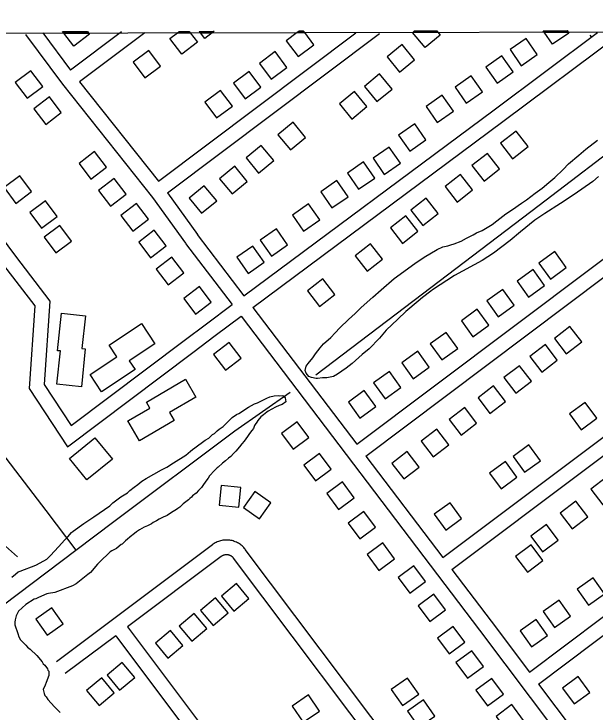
# Model space of a CAD drawing. Extents: x 3329297 to 3367176, y 649250 to 674653.
# Drawn here: x 3344283 to 3345468, y 671453 to 672876 of the extents above; entities that cross this region are included whole.
import ezdxf

# ---------------------------------------------------------------- set-up
doc = ezdxf.new("R2010")
doc.units = 0
for name, color, linetype in [('V-BLDG-OTLN', 7, 'Continuous'), ('V-GRID-FRAM', 7, 'Continuous'), ('V-ROAD-CNTR', 7, 'Continuous'), ('V-SITE-VEGE', 7, 'Continuous'), ('V-TOPO-SHOR', 7, 'Continuous')]:
    doc.layers.add(name, color=color, linetype=linetype)

msp = doc.modelspace()

# ---------------------------------------------------------------- linework, layer by layer
at = {"layer": 'V-BLDG-OTLN'}
for p, q in [((3344382.1, 672840), (3344432.7, 672840.1)), ((3344384.4, 672837), (3344382.1, 672840)), ((3344432.7, 672840.1), (3344435, 672837.1)), ((3344616.2, 672837.5), (3344620.2, 672840.4)), ((3344620.2, 672840.4), (3344640.4, 672840.5)), ((3344640.4, 672840.5), (3344642.6, 672837.5)), ((3344660.9, 672840.5), (3344691.3, 672840.6)), ((3344663.1, 672837.6), (3344660.9, 672840.5)), ((3344691.3, 672840.6), (3344687.4, 672837.6)), ((3344864.7, 672840.9), (3344860.7, 672837.9)), ((3344873.6, 672840.9), (3344864.7, 672840.9)), ((3344875.8, 672838), (3344873.6, 672840.9)), ((3345096.1, 672838.4), (3345099.7, 672841.4)), ((3345099.7, 672841.4), (3345145, 672841.4)), ((3345145, 672841.4), (3345147.4, 672838.5)), ((3345362.1, 672841.8), (3345410.8, 672841.9)), ((3345364.2, 672838.9), (3345362.1, 672841.8)), ((3345410.8, 672841.9), (3345412.9, 672839)), ((3344435, 672837.1), (3344384.4, 672837)), ((3344384.4, 672837), (3344435, 672837.1)), ((3344405.2, 672810.3), (3344384.4, 672837)), ((3344436.8, 672834.9), (3344405.2, 672810.3)), ((3344435, 672837.1), (3344436.8, 672834.9)), ((3344601.1, 672826.1), (3344616.2, 672837.5)), ((3344625.2, 672794.2), (3344601.1, 672826.1)), ((3344642.6, 672837.5), (3344616.2, 672837.5)), ((3344616.2, 672837.5), (3344642.6, 672837.5)), ((3344642.6, 672837.5), (3344657.2, 672818.2)), ((3344687.4, 672837.6), (3344663.1, 672837.6)), ((3344663.1, 672837.6), (3344687.4, 672837.6)), ((3344671.9, 672825.9), (3344663.1, 672837.6)), ((3344687.4, 672837.6), (3344671.9, 672825.9)), ((3344860.7, 672837.9), (3344838.3, 672821.3)), ((3344860.7, 672837.9), (3344875.8, 672838)), ((3344875.8, 672838), (3344860.7, 672837.9)), ((3344894.3, 672813.1), (3344875.8, 672838)), ((3345095.8, 672838.2), (3345096.1, 672838.4)), ((3345121.2, 672807.3), (3345095.8, 672838.2)), ((3345147.4, 672838.5), (3345096.1, 672838.4)), ((3345096.1, 672838.4), (3345147.4, 672838.5)), ((3345152.1, 672832.7), (3345121.2, 672807.3)), ((3345147.4, 672838.5), (3345152.1, 672832.7)), ((3345412.9, 672839), (3345364.2, 672838.9)), ((3345364.2, 672838.9), (3345412.9, 672839)), ((3345381.5, 672814.1), (3345364.2, 672838.9)), ((3345414.3, 672837), (3345381.5, 672814.1)), ((3345412.9, 672839), (3345414.3, 672837)), ((3344657.2, 672818.2), (3344625.2, 672794.2)), ((3344838.3, 672821.3), (3344862.3, 672789.2)), ((3344862.3, 672789.2), (3344894.3, 672813.1))]:
    msp.add_line(p, q, dxfattribs=at)
for points in [[(3345317.4, 672770.5), (3345350.2, 672793.4), (3345327.3, 672826.2), (3345294.5, 672803.3)], [(3345074.7, 672813.6), (3345043.8, 672788.2), (3345069.2, 672757.3), (3345100.1, 672782.7)], [(3344557.7, 672801.7), (3344525.8, 672777.6), (3344549.8, 672745.7), (3344581.8, 672769.8)], [(3344807.5, 672743.1), (3344839.6, 672767), (3344815.7, 672799.1), (3344783.6, 672775.2)], [(3345268.1, 672734.8), (3345300.9, 672757.7), (3345278, 672790.5), (3345245.2, 672767.6)], [(3344341.7, 672728.2), (3344317.5, 672760.1), (3344285.7, 672735.9), (3344309.9, 672704)], [(3344754.4, 672702.7), (3344786.4, 672726.7), (3344762.5, 672758.7), (3344730.4, 672734.8)], [(3345028.5, 672753.6), (3344997.6, 672728.2), (3345023, 672697.3), (3345053.9, 672722.7)], [(3345205.3, 672694.2), (3345238.1, 672717.1), (3345215.2, 672749.9), (3345182.4, 672727)], [(3344696.3, 672663.9), (3344728.4, 672687.8), (3344704.5, 672719.9), (3344672.4, 672696)], [(3344977.5, 672717.9), (3344946.6, 672692.5), (3344972, 672661.6), (3345002.9, 672687)], [(3344379.5, 672675), (3344355.3, 672706.9), (3344323.5, 672682.7), (3344347.7, 672650.8)], [(3345146.2, 672654.8), (3345179, 672677.7), (3345156.1, 672710.5), (3345123.3, 672687.6)], [(3344852.1, 672655), (3344821.2, 672629.6), (3344846.6, 672598.7), (3344877.5, 672624.1)], [(3345090.3, 672596.1), (3345123.1, 672619), (3345100.2, 672651.8), (3345067.4, 672628.9)], [(3345306.8, 672637), (3345275.3, 672612.4), (3345299.9, 672580.9), (3345331.4, 672605.5)], [(3344787.2, 672607.8), (3344756.3, 672582.4), (3344781.7, 672551.5), (3344812.6, 672576.9)], [(3345038.1, 672548.9), (3345070.9, 672571.8), (3345048, 672604.6), (3345015.2, 672581.7)], [(3344471.8, 672563.6), (3344447.5, 672595.4), (3344415.7, 672571.2), (3344439.9, 672539.4)], [(3345248.5, 672591.4), (3345217, 672566.8), (3345241.6, 672535.3), (3345273.1, 672559.9)], [(3344985.9, 672518.6), (3345018.6, 672541.5), (3344995.7, 672574.3), (3344962.9, 672551.4)], [(3344733.2, 672565.4), (3344702.3, 672540), (3344727.7, 672509.1), (3344758.6, 672534.5)], [(3344263.1, 672521.8), (3344287.1, 672489.8), (3344319.1, 672513.8), (3344295.1, 672545.8)], [(3344511.6, 672508.4), (3344487.4, 672540.2), (3344455.5, 672516), (3344479.7, 672484.2)], [(3345193.6, 672548.6), (3345162.1, 672523.9), (3345186.7, 672492.4), (3345218.2, 672517.1)], [(3344931.5, 672480.4), (3344964.3, 672503.3), (3344941.4, 672536.1), (3344908.6, 672513.2)], [(3344671, 672525.8), (3344640.1, 672500.4), (3344665.5, 672469.5), (3344696.4, 672494.9)], [(3345123.5, 672500.7), (3345092, 672476.1), (3345116.7, 672444.6), (3345148.2, 672469.2)], [(3344315.2, 672471), (3344339.2, 672439), (3344371.2, 672463), (3344347.2, 672495)], [(3344557.2, 672457.4), (3344533, 672489.2), (3344501.2, 672465), (3344525.4, 672433.2)], [(3344873.7, 672433), (3344906.5, 672455.9), (3344883.6, 672488.7), (3344850.8, 672465.8)], [(3345082.2, 672464.3), (3345050.7, 672439.7), (3345075.3, 672408.2), (3345106.8, 672432.8)], [(3344344.4, 672420.9), (3344368.4, 672388.9), (3344400.4, 672412.9), (3344376.4, 672444.9)], [(3344593.3, 672403.2), (3344569.1, 672435), (3344537.3, 672410.8), (3344561.5, 672379)], [(3344808.2, 672382.2), (3344841, 672405.1), (3344818.1, 672437.9), (3344785.3, 672415)], [(3344760.3, 672347), (3344793.1, 672369.9), (3344770.2, 672402.7), (3344737.4, 672379.8)], [(3345010.1, 672407.5), (3344978.6, 672382.9), (3345003.3, 672351.4), (3345034.8, 672376)], [(3345376.8, 672335.6), (3345409.2, 672359), (3345385.8, 672391.4), (3345353.4, 672368)], [(3344629.1, 672348), (3344604.9, 672379.8), (3344573.1, 672355.6), (3344597.3, 672323.8)], [(3345332.4, 672298.9), (3345364.8, 672322.3), (3345341.4, 672354.7), (3345308.9, 672331.3)], [(3344912.9, 672335.8), (3344881.4, 672311.2), (3344906, 672279.6), (3344937.5, 672304.3)], [(3344653.2, 672264), (3344685.2, 672288.1), (3344661.1, 672320.1), (3344629.2, 672296)], [(3345270.6, 672258.5), (3345303, 672282), (3345279.6, 672314.4), (3345247.1, 672290.9)], [(3345218.8, 672218), (3345251.2, 672241.4), (3345227.7, 672273.8), (3345195.3, 672250.4)], [(3344370.4, 672120.9), (3344377.6, 672188.9), (3344372, 672189.5), (3344380, 672265.7), (3344428.6, 672260.6), (3344421.7, 672194.1), (3344428.5, 672193.3), (3344420.4, 672115.6)], [(3344570.2, 672203.5), (3344518.2, 672169), (3344530.3, 672150.9), (3344461.7, 672105.3), (3344438.2, 672140.6), (3344493, 672177), (3344477.1, 672200.9), (3344542.9, 672244.6)], [(3345416.8, 672238.9), (3345385, 672214.6), (3345409.3, 672182.9), (3345441.1, 672207.2)], [(3345155.4, 672170.7), (3345187.8, 672194.1), (3345164.3, 672226.5), (3345131.9, 672203.1)], [(3344721.7, 672206.1), (3344689.9, 672181.8), (3344714.2, 672150), (3344746, 672174.3)], [(3345366.7, 672202), (3345335, 672177.7), (3345359.3, 672145.9), (3345391, 672170.2)], [(3345097.3, 672132.4), (3345129.7, 672155.9), (3345106.3, 672188.3), (3345073.9, 672164.9)], [(3345314, 672158.9), (3345282.2, 672134.6), (3345306.6, 672102.8), (3345338.3, 672127.1)], [(3345039.7, 672091.3), (3345072.2, 672114.7), (3345048.7, 672147.1), (3345016.3, 672123.7)], [(3344516.8, 672047.1), (3344560.4, 672072.6), (3344553.4, 672084.6), (3344633, 672131.1), (3344654.2, 672094.9), (3344600.4, 672063.5), (3344610, 672047), (3344539.2, 672005.7), (3344515.4, 672046.4)], [(3345261.1, 672117.7), (3345229.3, 672093.4), (3345253.6, 672061.7), (3345285.4, 672086)], [(3344988.3, 672052.1), (3345020.7, 672075.6), (3344997.3, 672108), (3344964.9, 672084.5)], [(3345202.1, 672073.5), (3345170.3, 672049.2), (3345194.6, 672017.4), (3345226.4, 672041.7)], [(3345439.3, 672028.2), (3345471.6, 672051.7), (3345448.1, 672084), (3345415.8, 672060.5)], [(3344884.3, 672012.5), (3344860.5, 672044.6), (3344828.3, 672020.8), (3344852.2, 671988.7)], [(3345145.2, 672029.5), (3345113.4, 672005.2), (3345137.8, 671973.4), (3345169.5, 671997.8)], [(3344396, 671969.6), (3344448, 672012.1), (3344483.7, 671968.4), (3344431.8, 671925.9)], [(3345324.3, 671941.6), (3345356.6, 671965.1), (3345333.1, 671997.4), (3345300.7, 671973.9)], [(3344930.1, 671947.7), (3344906.3, 671979.8), (3344874.1, 671956), (3344898, 671923.8)], [(3345085.1, 671984.1), (3345053.3, 671959.7), (3345077.7, 671928), (3345109.4, 671952.3)], [(3345276.2, 671907.8), (3345308.5, 671931.3), (3345285, 671963.6), (3345252.7, 671940.1)], [(3345491.3, 671931.3), (3345459.5, 671907.1), (3345483.7, 671875.3), (3345515.5, 671899.5)], [(3344705.6, 671914.4), (3344701.6, 671874.6), (3344741.4, 671870.6), (3344745.4, 671910.4)], [(3344976.7, 671889.7), (3344952.9, 671921.8), (3344920.7, 671898), (3344944.6, 671865.8)], [(3344784, 671846.7), (3344806.7, 671879.6), (3344773.9, 671902.4), (3344751.1, 671869.5)], [(3345163.5, 671823.6), (3345195.9, 671847.2), (3345172.3, 671879.5), (3345140, 671856)], [(3345428.7, 671882.7), (3345396.8, 671858.5), (3345421, 671826.6), (3345452.9, 671850.8)], [(3345020.3, 671829.7), (3344996.5, 671861.8), (3344964.4, 671838), (3344988.2, 671805.9)], [(3345368.8, 671835.3), (3345336.9, 671811.1), (3345361.1, 671779.3), (3345393, 671803.5)], [(3345059.2, 671765.3), (3345035.4, 671797.5), (3345003.2, 671773.7), (3345027.1, 671741.5)], [(3345337.5, 671793.8), (3345305.7, 671769.6), (3345329.9, 671737.7), (3345361.7, 671761.9)], [(3345122.4, 671718.6), (3345098.6, 671750.8), (3345066.4, 671727), (3345090.3, 671694.8)], [(3345454.6, 671670.9), (3345487.2, 671694.1), (3345464, 671726.7), (3345431.4, 671703.5)], [(3344705.9, 671689.1), (3344731.5, 671658.4), (3344762.2, 671684), (3344736.6, 671714.7)], [(3345163.3, 671661), (3345139.5, 671693.1), (3345107.4, 671669.3), (3345131.2, 671637.1)], [(3344663.5, 671660.1), (3344689.1, 671629.4), (3344719.8, 671655), (3344694.2, 671685.7)], [(3345385.3, 671625.3), (3345417.9, 671648.5), (3345394.7, 671681.1), (3345362.1, 671657.9)], [(3344327.4, 671641.9), (3344350.8, 671609.4), (3344383.3, 671632.7), (3344359.9, 671665.2)], [(3344620.1, 671628.1), (3344645.7, 671597.4), (3344676.4, 671623), (3344650.8, 671653.8)], [(3345338.2, 671585.6), (3345370.8, 671608.8), (3345347.6, 671641.4), (3345315, 671618.2)], [(3344571.3, 671593.4), (3344597, 671562.7), (3344627.7, 671588.4), (3344602, 671619.1)], [(3345202.4, 671595.2), (3345178.5, 671627.4), (3345146.4, 671603.5), (3345170.2, 671571.4)], [(3345240.2, 671545.7), (3345216.4, 671577.8), (3345184.2, 671554), (3345208.1, 671521.9)], [(3344472.8, 671528.1), (3344498.5, 671497.4), (3344529.2, 671523.1), (3344503.5, 671553.8)], [(3344431.2, 671496.8), (3344456.9, 671466.1), (3344487.6, 671491.7), (3344461.9, 671522.4)], [(3345075.5, 671466), (3345108.3, 671489), (3345085.3, 671521.7), (3345052.5, 671498.7)], [(3345281.1, 671489.1), (3345257.2, 671521.2), (3345225.1, 671497.4), (3345248.9, 671465.3)], [(3345433.7, 671525.2), (3345401.5, 671501.5), (3345425.1, 671469.3), (3345457.4, 671492.9)], [(3344873, 671432), (3344906, 671454.6), (3344883.4, 671487.6), (3344850.4, 671465)], [(3345108.4, 671421.7), (3345141.1, 671444.7), (3345118.1, 671477.4), (3345085.4, 671454.4)], [(3345321.9, 671435.7), (3345298.1, 671467.9), (3345266, 671444), (3345289.8, 671411.9)]]:
    msp.add_lwpolyline(points, close=True, dxfattribs=at)
at = {"layer": 'V-GRID-FRAM'}
msp.add_lwpolyline([(3333403.5, 672816.3), (3364945.5, 672875.9), (3364987.9, 654691.7), (3333429.9, 654632), (3333403.5, 672816.3)], dxfattribs=at)
at = {"layer": 'V-ROAD-CNTR'}
for points in [[(3344502.5, 672839.4), (3344398.3, 672761.2)], [(3344982.1, 671998.6), (3346107.2, 672843.6)], [(3343918.7, 672830.3), (3344124.5, 672548.5), (3344261.9, 672363.9), (3344325.4, 672281.1), (3344314, 672112.5), (3344392, 671993.5), (3344648, 672186), (3344693.5, 672220.5)], [(3343953.2, 672834), (3344148.6, 672566.3), (3344285.9, 672381.9), (3344356.1, 672290.4), (3344344.6, 672120.5), (3344399.5, 672036.7), (3344629.9, 672210), (3344675.4, 672244.4)], [(3344306.7, 672834.3), (3344382.3, 672732.5), (3344565.7, 672501.7), (3344632.7, 672408.6)], [(3344341.7, 672837.5), (3344398.3, 672761.2)], [(3344549.7, 672837.4), (3344416.7, 672737.4)], [(3344577.5, 672535.1), (3344980.3, 672837.5)], [(3344595.8, 672511.3), (3345028.3, 672836)], [(3344752, 672301.3), (3345262.3, 672680.4), (3345472.7, 672838)], [(3344770.1, 672277.4), (3345280.2, 672656.4), (3345518.7, 672835)], [(3345460.9, 672829.1), (3345458, 672833)], [(3345352.6, 671509.9), (3346992.9, 672744.6)], [(3344416.7, 672737.4), (3344577.5, 672535.1)], [(3345000.2, 671974.7), (3345820.3, 672590.7)], [(3344595.8, 672511.3), (3344657, 672426.2)], [(3344656.8, 672426.5), (3344752, 672301.3)], [(3344632.9, 672408.3), (3344727.9, 672283.4)], [(3345157.8, 671767.6), (3345975.6, 672381.2)], [(3345175.9, 671743.7), (3345993.5, 672357.1)], [(3344675.5, 672244.5), (3344727.9, 672283.4)], [(3344770.1, 672277.4), (3344982.1, 671998.6)], [(3344693.4, 672220.4), (3344746, 672259.5)], [(3344746, 672259.5), (3345232.5, 671619.7), (3345542.5, 671207.6)], [(3345334.6, 671533.9), (3346149.1, 672147)], [(3344290, 671769), (3344234.3, 671818.4), (3344187, 671880.2), (3344072.7, 672032.1), (3344028.2, 672056.4)], [(3345000.2, 671974.7), (3345157.8, 671767.6)], [(3344754.6, 671784.6), (3344753.3, 671786.2), (3344751.8, 671788), (3344750.1, 671789.7), (3344748.4, 671791.3), (3344746.6, 671792.8), (3344744.7, 671794.3), (3344742.8, 671795.6), (3344740.8, 671796.9), (3344738.7, 671798), (3344736.6, 671799.1), (3344734.4, 671800), (3344732.2, 671800.8), (3344730, 671801.6), (3344727.7, 671802.2), (3344725.4, 671802.7), (3344723, 671803.1), (3344720.7, 671803.3), (3344718.3, 671803.5), (3344716, 671803.5), (3344713.6, 671803.4), (3344711.3, 671803.2), (3344708.9, 671802.9), (3344706.6, 671802.5), (3344704.3, 671801.9), (3344702, 671801.3), (3344699.8, 671800.5), (3344697.6, 671799.7), (3344695.4, 671798.7), (3344693.3, 671797.6), (3344691.3, 671796.4), (3344689.3, 671795.1), (3344687.9, 671794.1)], [(3344687.6, 671793.9), (3344369.6, 671555.1)], [(3344731, 671766), (3344730.3, 671767), (3344729.7, 671767.7), (3344729.1, 671768.3), (3344728.4, 671768.9), (3344727.7, 671769.5), (3344727, 671770), (3344726.3, 671770.5), (3344725.6, 671771), (3344724.8, 671771.4), (3344724, 671771.8), (3344723.2, 671772.2), (3344722.4, 671772.5), (3344721.5, 671772.8), (3344720.7, 671773), (3344719.8, 671773.2), (3344718.9, 671773.3), (3344718, 671773.4), (3344717.2, 671773.5), (3344716.3, 671773.5), (3344715.4, 671773.5), (3344714.5, 671773.4), (3344713.6, 671773.3), (3344712.7, 671773.1), (3344711.9, 671772.9), (3344711, 671772.7), (3344710.2, 671772.4), (3344709.4, 671772.1), (3344708.6, 671771.7), (3344707.8, 671771.3), (3344707, 671770.8), (3344706.3, 671770.3), (3344705.4, 671769.7)], [(3345316.6, 671037.3), (3344754.8, 671784.4)], [(3344705.6, 671769.9), (3344514.6, 671626.5)], [(3345087.4, 671292.1), (3344730.8, 671766.3)], [(3345175.9, 671743.7), (3345256.4, 671637.8), (3345334.6, 671533.9)], [(3344514.6, 671626.5), (3344871.2, 671151.1)], [(3344490.6, 671608.4), (3344387.6, 671531.1)], [(3344490.6, 671608.4), (3344847.2, 671133.1)], [(3345352.6, 671509.9), (3345566.5, 671225.7)]]:
    msp.add_lwpolyline(points, dxfattribs=at)
at = {"layer": 'V-SITE-VEGE'}
for p, q in [((3345449, 672600.1), (3345473, 672618.4)), ((3345435, 672588.1), (3345449, 672600.1)), ((3345414.1, 672570.4), (3345435, 672588.1)), ((3345403, 672559.1), (3345414.1, 672570.4)), ((3345385.6, 672542.8), (3345403, 672559.1)), ((3345373.4, 672532.1), (3345385.6, 672542.8)), ((3345475.3, 672544.5), (3345463.6, 672534.4)), ((3345360, 672520.8), (3345373.4, 672532.1)), ((3345463.6, 672534.4), (3345425.5, 672507.6)), ((3345345.9, 672510.6), (3345360, 672520.8)), ((3345328.4, 672497.3), (3345345.9, 672510.6)), ((3345425.5, 672507.6), (3345397.3, 672489.7)), ((3345299.6, 672477.5), (3345317.8, 672490.2)), ((3345317.8, 672490.2), (3345328.4, 672497.3)), ((3345397.3, 672489.7), (3345365.6, 672469.2)), ((3345286.1, 672468.5), (3345299.6, 672477.5)), ((3345365.6, 672469.2), (3345345, 672455.8)), ((3345267.4, 672454), (3345286.1, 672468.5)), ((3345345, 672455.8), (3345315.9, 672431.8)), ((3345237.5, 672434.8), (3345258.1, 672447)), ((3345258.1, 672447), (3345267.4, 672454)), ((3345219.2, 672425.6), (3345226.3, 672429.5)), ((3345226.3, 672429.5), (3345237.5, 672434.8)), ((3345315.9, 672431.8), (3345294.9, 672414.1)), ((3345180.8, 672407.3), (3345195, 672412.7)), ((3345195, 672412.7), (3345205.6, 672419.1)), ((3345205.6, 672419.1), (3345219.2, 672425.6)), ((3345294.9, 672414.1), (3345261, 672388.1)), ((3345146.3, 672395.7), (3345157.5, 672401)), ((3345157.5, 672401), (3345167.7, 672403.2)), ((3345167.7, 672403.2), (3345173.6, 672405.2)), ((3345173.6, 672405.2), (3345180.8, 672407.3)), ((3345119.2, 672380.2), (3345146.3, 672395.7)), ((3345261, 672388.1), (3345237.5, 672373.4)), ((3345100.4, 672367.5), (3345119.2, 672380.2)), ((3345237.5, 672373.4), (3345181.4, 672342.9)), ((3345058.3, 672336.3), (3345100.4, 672367.5)), ((3345181.4, 672342.9), (3345136.2, 672313.5)), ((3345031.5, 672313.6), (3345058.3, 672336.3)), ((3345014.6, 672298.5), (3345031.5, 672313.6)), ((3345136.2, 672313.5), (3345133.3, 672310.9)), ((3344991.3, 672277.2), (3345014.6, 672298.5)), ((3345133.3, 672310.9), (3345116.4, 672297.6)), ((3345107, 672290.1), (3345081.9, 672269.2)), ((3345116.4, 672297.6), (3345107, 672290.1)), ((3344978.6, 672265.2), (3344991.3, 672277.2)), ((3344965.2, 672253.3), (3344978.6, 672265.2)), ((3345081.9, 672269.2), (3345065.7, 672253.6)), ((3344947.2, 672236.3), (3344965.2, 672253.3)), ((3345065.7, 672253.6), (3345041.9, 672231)), ((3344937.9, 672225.7), (3344947.2, 672236.3)), ((3345041.9, 672231), (3345028.1, 672214.8)), ((3344914.1, 672203.1), (3344929.3, 672216.4)), ((3344929.3, 672216.4), (3344937.9, 672225.7)), ((3345028.1, 672214.8), (3345007.2, 672193.5)), ((3344907.2, 672195.1), (3344914.1, 672203.1)), ((3344898, 672183.3), (3344907.2, 672195.1)), ((3345007.2, 672193.5), (3344993.2, 672181.5)), ((3344882.6, 672163.4), (3344892.4, 672174.6)), ((3344892.4, 672174.6), (3344898, 672183.3)), ((3344993.2, 672181.5), (3344972.9, 672163.3)), ((3344877.1, 672149.3), (3344878.6, 672157.8)), ((3344878.6, 672157.8), (3344882.6, 672163.4)), ((3344972.9, 672163.3), (3344960.6, 672153.8)), ((3344879.1, 672143.4), (3344877.1, 672149.3)), ((3344884.2, 672137), (3344879.1, 672143.4)), ((3344960.6, 672153.8), (3344943, 672141.7)), ((3344889.7, 672134.8), (3344884.2, 672137)), ((3344899.4, 672132.7), (3344889.7, 672134.8)), ((3344901.8, 672132.8), (3344899.4, 672132.7)), ((3344912, 672133.8), (3344901.8, 672132.8)), ((3344921, 672134.2), (3344912, 672133.8)), ((3344934.7, 672137.1), (3344921, 672134.2)), ((3344943, 672141.7), (3344934.7, 672137.1))]:
    msp.add_line(p, q, dxfattribs=at)
for points in [[(3344278.6, 671728), (3344286.3, 671733.6), (3344291.7, 671738.3), (3344295.6, 671739.9), (3344327.4, 671751.9), (3344336.7, 671756.7), (3344349.8, 671764.6), (3344357.5, 671771.7), (3344373.7, 671789.8), (3344386.8, 671804), (3344392.9, 671810.3), (3344400.6, 671818.9), (3344403.7, 671821.3), (3344425.3, 671837.1), (3344437.7, 671845), (3344441.6, 671848.2), (3344446.2, 671850.6), (3344467.9, 671865.6), (3344478.7, 671873.5), (3344484.8, 671879), (3344501.1, 671891.7), (3344508, 671895.6), (3344514.2, 671899.6), (3344519.6, 671904.3), (3344528.1, 671911.4), (3344535.8, 671917), (3344543.5, 671923.3), (3344552.8, 671928.8), (3344583.8, 671946.3), (3344594.6, 671951.9), (3344608.5, 671960.6), (3344633.3, 671976.4), (3344643.3, 671984.3), (3344647.2, 671988.3), (3344651.8, 671991.4), (3344672.6, 672007.2), (3344680.4, 672011.2), (3344688.1, 672018.3), (3344692, 672020.7), (3344697.4, 672026.2), (3344701.2, 672029.4), (3344709.7, 672034.9), (3344728.2, 672053), (3344736.7, 672059.3), (3344741.3, 672061.7), (3344761.5, 672074.4), (3344773.8, 672080.8), (3344779.3, 672083.2), (3344798.6, 672092.7), (3344804.8, 672095.1), (3344813.4, 672097.6), (3344821.9, 672098.4), (3344825, 672097.7), (3344831.3, 672097.8), (3344834.4, 672095.5), (3344836, 672093.1), (3344837.6, 672085.4), (3344829.9, 672079.8), (3344823.7, 672077.4), (3344816, 672074.2), (3344801.2, 672066.3), (3344798.9, 672063.9), (3344792, 672058.4), (3344786.6, 672054.4), (3344780.4, 672047.4), (3344778.1, 672043.4), (3344775.1, 672038.7), (3344773.5, 672037.2), (3344771.3, 672030.9), (3344768.2, 672027), (3344763.6, 672020.7), (3344760.5, 672016.8), (3344759, 672014.4), (3344752.1, 672005), (3344747.5, 671999.5), (3344742.9, 671993.2), (3344735.2, 671984.6), (3344730.6, 671979.9), (3344725.2, 671973.6), (3344720.5, 671970.4), (3344714.4, 671964.9), (3344708.2, 671960.1), (3344699.7, 671952.3), (3344697.4, 671950.7), (3344692, 671945.2), (3344682, 671934.2), (3344679, 671929.5), (3344674.3, 671923.2)], [(3344674.3, 671923.2), (3344668.2, 671914.5), (3344665.1, 671910.6), (3344659, 671904.3), (3344654.4, 671898.8), (3344647.4, 671893.3), (3344645.1, 671890.9), (3344641.3, 671887.8), (3344638.9, 671885.4), (3344628.1, 671877.5), (3344621.2, 671870.4), (3344617.3, 671868), (3344610.4, 671863.3), (3344608.1, 671862.5), (3344595.7, 671853.8), (3344587.2, 671849.8), (3344579.4, 671845.8), (3344574, 671842.6), (3344567, 671839.5), (3344563.2, 671836.3), (3344555.4, 671832.3), (3344548.5, 671829.9), (3344539.2, 671824.3), (3344533, 671820.4), (3344525.3, 671814.1), (3344523.7, 671812.5), (3344510.6, 671801.5), (3344503.7, 671795.2), (3344501.3, 671794.3), (3344497.5, 671791.2), (3344492.1, 671786.5), (3344482.8, 671781.7), (3344478.9, 671779.3), (3344474.3, 671774.6), (3344462, 671762.8), (3344453.5, 671754.1), (3344438.9, 671737.6), (3344433.5, 671732.9), (3344409.6, 671713.9), (3344402.6, 671709.9), (3344366.2, 671696.3), (3344353.7, 671694.6), (3344349.8, 671693.8), (3344332.8, 671686.6), (3344327.4, 671683.4), (3344324.3, 671682.6), (3344307.2, 671672.3), (3344299.5, 671665.2), (3344292.6, 671658.1), (3344287.3, 671648.7), (3344285.8, 671640.9), (3344285.1, 671636.2), (3344285.1, 671630.8), (3344290.8, 671612.9), (3344293.2, 671606), (3344296.4, 671599.8), (3344307.4, 671589), (3344310.5, 671585.1)], [(3344310.5, 671585.1), (3344316, 671581.3), (3344329.4, 671568.2), (3344340.5, 671555.1), (3344342.8, 671551.2), (3344346, 671548.1), (3344351.5, 671541.2), (3344352.3, 671538.1), (3344353.9, 671535.8), (3344354, 671527.2), (3344348.7, 671513.1), (3344346.4, 671507.6), (3344342.6, 671499), (3344344.3, 671490.5), (3344345.9, 671486.6), (3344349, 671483.5), (3344352.2, 671478.1), (3344365.6, 671463.5), (3344377.4, 671451.9)]]:
    msp.add_lwpolyline(points, dxfattribs=at)
at = {"layer": 'V-TOPO-SHOR'}
for points in [[(3344898.7, 672140.1), (3345115.9, 672305.2), (3345354, 672486.3), (3345546.3, 672632.7)], [(3344128.9, 672144.9), (3344212.5, 672039.9), (3344348.2, 671863.8), (3344409.2, 671782.5)], [(3342332.2, 670211.6), (3342475.2, 670320.6), (3342619.6, 670435.2), (3342855.3, 670614.5), (3343080.5, 670780.8), (3343310, 670956), (3343491.2, 671086.3), (3343655.8, 671203.9), (3343697.2, 671233.5), (3343924, 671417.3), (3344230.2, 671648), (3344409.2, 671782.5), (3344486.9, 671840.9), (3344733.6, 672026.3), (3344845.9, 672104.6)]]:
    msp.add_lwpolyline(points, dxfattribs=at)

doc.saveas('drawing.dxf')
